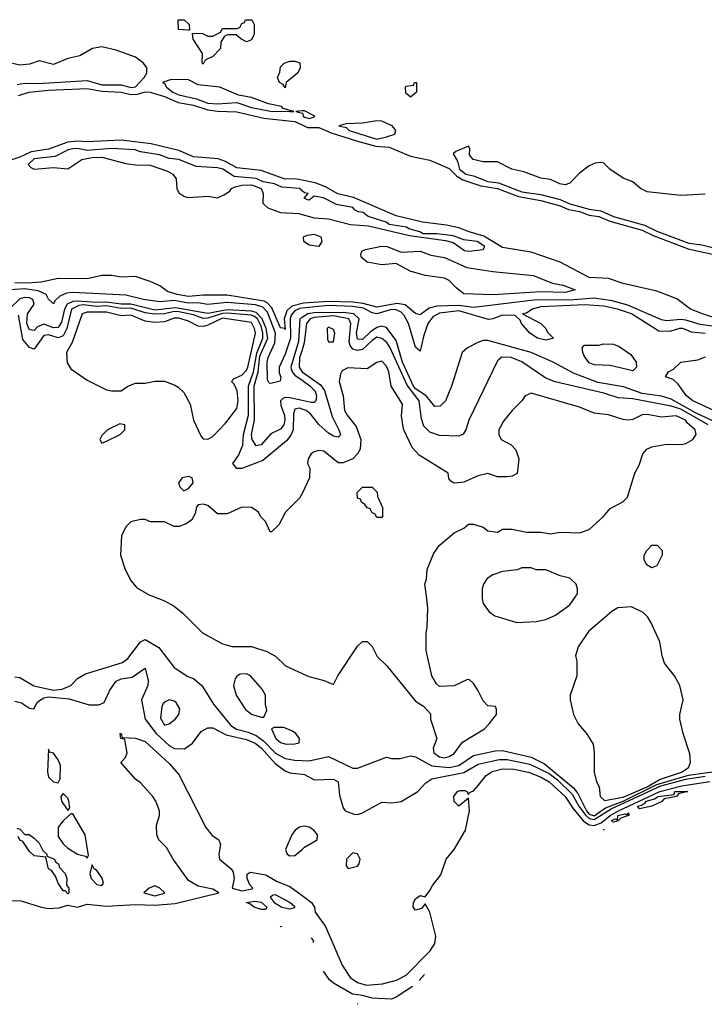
# Model space of a CAD drawing. Header units: inches. Extents: x 2348352 to 2479776, y 460422 to 613655.
# Tile 552 of 590: x 2468830 to 2471667, y 578308 to 582390. Entities that reach past the tile are written whole.
import ezdxf

# ---------------------------------------------------------------- set-up
doc = ezdxf.new("R2010")
doc.units = ezdxf.units.IN
doc.header["$MEASUREMENT"] = 0
for name, color, linetype in [('C4567', 7, 'Continuous'), ('C4568', 7, 'Continuous'), ('C4577', 7, 'Continuous'), ('C4578', 7, 'Continuous')]:
    doc.layers.add(name, color=color, linetype=linetype)

msp = doc.modelspace()

# ---------------------------------------------------------------- linework, layer by layer
at = {"layer": 'C4567', "color": 4}
for points, elevation in [([(2469380.5, 580000), (2469430, 579980.7), (2469470, 579958.8), (2469506, 579930), (2469588.1, 579848.1), (2469670, 579802.8), (2469710, 579791), (2469790, 579791.3), (2469854, 579770), (2469890, 579751.3), (2469931.1, 579711.1), (2470000, 579680)], 32), ([(2468810, 579666), (2468830, 579662.8), (2468888.4, 579628.4), (2468970, 579610.3), (2469006, 579614), (2469042, 579630), (2469070, 579658), (2469102, 579678), (2469255.4, 579724.6), (2469278.2, 579741.8), (2469330, 579811.3), (2469350, 579821), (2469406.8, 579786.8), (2469470, 579704.7), (2469526.4, 579666.4), (2469550, 579658), (2469584.7, 579630), (2469632.7, 579552.7), (2469704.2, 579464.2), (2469728.2, 579448.2), (2469776.8, 579436.8), (2469810, 579422.6), (2469840.6, 579400.6), (2469890, 579349.2), (2469930, 579327.1), (2469970, 579320.2), (2470000, 579319)], 28), ([(2468810, 579565.2), (2468837.4, 579557.4), (2468870, 579535.3), (2468886.6, 579533.4), (2468890, 579534), (2468901.6, 579558.4), (2468912.6, 579567.4), (2468930, 579577.8), (2468950, 579582.2), (2469034.7, 579574.7), (2469118, 579550), (2469158, 579550), (2469180.2, 579559.8), (2469204, 579610), (2469230, 579648.2), (2469250, 579657.4), (2469295.6, 579664.4), (2469350, 579702), (2469362.4, 579650), (2469360.4, 579630), (2469334.9, 579570), (2469349.3, 579490), (2469395, 579430), (2469450, 579381.2), (2469471.1, 579368.9), (2469512.9, 579367.1), (2469545.6, 579390), (2469581.7, 579438.3), (2469610, 579454), (2469630, 579454.6), (2469685.4, 579425.5), (2469770, 579406), (2469805.7, 579390), (2469830, 579371.1), (2469890, 579305.2), (2469930, 579275.3), (2469950, 579268.2), (2470000, 579261.8)], 24), ([(2468790, 578738.4), (2468836.7, 578736.7), (2468919.1, 578710), (2468950, 578704.8), (2468991.9, 578708.1), (2469030, 578719.1), (2469070, 578710.8), (2469110, 578723.1), (2469190, 578714.8), (2469310, 578722.2), (2469390, 578719.2), (2469474.3, 578725.7), (2469655.3, 578770), (2469630, 578785.2), (2469570, 578798), (2469530, 578821.5), (2469466, 578910), (2469438, 578958), (2469406.6, 578990), (2469398.4, 579010), (2469397.2, 579050), (2469408.7, 579090), (2469409, 579110), (2469394.5, 579150), (2469382, 579170), (2469330, 579226), (2469310, 579240.9), (2469248.7, 579310), (2469268.9, 579331.1), (2469275.3, 579350), (2469266, 579406), (2469248.7, 579410), (2469246, 579430), (2469250, 579431), (2469254, 579414), (2469309.3, 579410.7), (2469350, 579397), (2469450, 579306), (2469490, 579260.3), (2469600.6, 579040.6), (2469627.5, 579007.5), (2469655.5, 578990), (2469661.6, 578970), (2469654.8, 578930), (2469658, 578910), (2469706.8, 578870), (2469715.2, 578855.2), (2469719.3, 578830), (2469710.8, 578790), (2469750, 578779), (2469793, 578787), (2469796, 578790), (2469783.3, 578803.3), (2469772.3, 578830), (2469773.2, 578846.8), (2469784.5, 578855.5), (2469850, 578844.4), (2469897.2, 578817.2), (2469950, 578795.6), (2470000, 578759)], 16), ([(2468818, 579038), (2468830, 579034), (2468851.3, 579011.3), (2468868.7, 579011.3), (2468890, 578996), (2468910, 578976), (2468925.4, 578945.4), (2468942, 578930), (2468942, 578922), (2468974, 578910), (2468978.8, 578898.8), (2468990.6, 578890), (2468994.4, 578874.4), (2469018, 578850), (2469024.7, 578830), (2469023.6, 578803.6), (2469034, 578790), (2469034, 578770), (2469030, 578766), (2469018, 578778), (2469010, 578778), (2468988.7, 578810), (2468979, 578839), (2468962, 578862), (2468949, 578870), (2468938, 578918), (2468890, 578924), (2468870, 578942), (2468843.1, 578983.1), (2468830, 578989), (2468824, 579004)], 16), ([(2470000, 579044.6), (2469990, 579042.7), (2469971, 579030), (2469957.3, 579010), (2469930.8, 578950), (2469938, 578930), (2469950, 578924), (2469970, 578924.9), (2470000, 578950.3)], 24), ([(2469916.2, 578628.8), (2469910.3, 578629.8), (2469908.7, 578629.5)], 16)]:
    msp.add_lwpolyline(points, dxfattribs=dict(at, elevation=elevation))
for points, elevation in [([(2469770, 579678), (2469743.6, 579676.4), (2469730, 579668), (2469722.8, 579657.2), (2469716, 579630), (2469726.8, 579590), (2469766, 579530), (2469790, 579511.3), (2469830, 579498), (2469842, 579498), (2469854.6, 579525.4), (2469848.4, 579551.6), (2469848, 579590), (2469834.6, 579614.6), (2469786, 579670)], 32), ([(2469450, 579569.6), (2469436.2, 579563.8), (2469425.1, 579554.9), (2469418.5, 579541.5), (2469413.8, 579493.8), (2469430, 579464.9), (2469450, 579470.4), (2469474, 579490), (2469489.7, 579510), (2469493, 579533), (2469478.6, 579558.6), (2469470, 579564.5)], 28), ([(2469924, 579456), (2469884.7, 579455.3), (2469874, 579450), (2469890.7, 579410), (2469910, 579393.4), (2469934.2, 579385.8), (2469970, 579387.3), (2469988.4, 579391.6), (2469989, 579410), (2469974, 579430), (2469960.1, 579440.1)], 32), ([(2468950, 579366), (2468945.5, 579270), (2468948.9, 579248.9), (2468970, 579230.7), (2468990, 579226), (2468998, 579242), (2468998.5, 579298.5), (2468990, 579321.2), (2468970, 579349.2), (2468953.2, 579353.2)], 24), ([(2469010, 579182), (2469001, 579170), (2469002.8, 579150), (2469030, 579112), (2469037.2, 579122.8), (2469034, 579150), (2469030, 579162)], 24), ([(2469050, 579098), (2469042, 579098), (2469010, 579069), (2468990, 579042), (2468990, 579004), (2469010, 578972.7), (2469030, 578955.8), (2469070, 578930.8), (2469102, 578922), (2469110, 578914), (2469114.6, 578925.4), (2469101.2, 579010)], 24), ([(2469130, 578886), (2469120.7, 578850), (2469126, 578830), (2469150, 578804.6), (2469170, 578800.7), (2469177, 578810), (2469171.3, 578831.3), (2469150, 578862), (2469138, 578870)], 24), ([(2469390, 578799.5), (2469366, 578790), (2469344, 578770), (2469390, 578756.9), (2469430, 578768.9), (2469430, 578772), (2469410, 578789.4)], 24), ([(2469830, 578701), (2469800.9, 578710), (2469784.2, 578724.2), (2469769, 578730), (2469804.4, 578735.6), (2469830, 578731.1), (2469854, 578710), (2469850, 578701.2)], 12), ([(2469890, 578761.6), (2469879.8, 578760.2), (2469868.3, 578751.7), (2469884.9, 578730), (2469916.3, 578710), (2469950, 578703.6), (2469970, 578708.8), (2469970, 578712), (2469949.3, 578730)], 16)]:
    msp.add_lwpolyline(points, close=True, dxfattribs=dict(at, elevation=elevation))
at = {"layer": 'C4568', "color": 4}
for points, elevation in [([(2469530, 582346), (2469488.7, 582348.7), (2469486, 582390), (2469512, 582390), (2469532, 582370), (2469534, 582346)], 8), ([(2469770, 582298), (2469746, 582310), (2469727.3, 582327.3), (2469692.7, 582327.3), (2469678, 582322), (2469663.6, 582296.4), (2469662, 582270), (2469630, 582238), (2469598, 582222), (2469590, 582206), (2469586, 582210), (2469588, 582250), (2469548.7, 582308.7), (2469546, 582334), (2469587.3, 582332.7), (2469610, 582322), (2469630, 582322), (2469662, 582338), (2469670, 582354), (2469730, 582354), (2469742, 582358), (2469750, 582374), (2469762, 582378), (2469766, 582390), (2469792, 582390), (2469802, 582370), (2469802, 582330), (2469790, 582306)], 8), ([(2469930, 582108), (2469922, 582122), (2469906, 582130), (2469898, 582150), (2469907.3, 582172.7), (2469910, 582194), (2469926, 582210), (2469950, 582218), (2469970, 582218), (2469990.9, 582210.9), (2469992, 582190), (2469982, 582170), (2469934, 582130)], 8), ([(2469458, 582142), (2469422, 582130), (2469430, 582126), (2469438, 582110), (2469464.9, 582090), (2469490, 582078.2), (2469562.4, 582062.4), (2469610, 582044.6), (2469650, 582041), (2469730, 582046.7), (2469790, 582025.8), (2469869.2, 582010.8), (2469950, 582009), (2469966, 582010), (2469921.2, 582021.2), (2469915.3, 582030), (2469861.4, 582041.4), (2469790, 582068), (2469737.1, 582077.1), (2469659, 582110), (2469570, 582120.5), (2469530, 582141.1)], 12), ([(2469110, 581176.9), (2469089.2, 581170.8), (2469047.8, 581052.3), (2469024, 581010), (2469027.3, 580967.3), (2469042, 580942), (2469110, 580896), (2469190, 580856), (2469210, 580850.8), (2469250, 580851), (2469278, 580870), (2469310, 580882.8), (2469350, 580882.8), (2469390.9, 580890.9), (2469430, 580890.8), (2469470, 580876), (2469487.1, 580867.1), (2469510, 580844.7), (2469535.9, 580795.9), (2469550.8, 580730), (2469582, 580662), (2469590, 580652), (2469610, 580651.3), (2469630, 580662), (2469682.7, 580717.3), (2469730, 580778), (2469735.6, 580810), (2469731.5, 580851.5), (2469719.3, 580879.3), (2469708, 580890), (2469718, 580902), (2469750, 580916.3), (2469770, 580936.3), (2469774.8, 580950), (2469806.6, 581090), (2469802.6, 581110), (2469790, 581134.8), (2469670, 581152), (2469610, 581123.1), (2469590, 581118), (2469570, 581119.7), (2469530, 581139.7), (2469490, 581152.4), (2469470, 581152.8), (2469430, 581137.4), (2469390, 581134), (2469350, 581139.7), (2469290, 581165.6), (2469250, 581162), (2469190, 581176.8)], 32), ([(2469245.4, 580714.6), (2469194, 580690), (2469170, 580666), (2469162, 580650), (2469170, 580634), (2469190, 580642), (2469246, 580670), (2469266, 580690), (2469266, 580710)], 32), ([(2469530, 580496.3), (2469502.8, 580490), (2469488, 580470), (2469493.7, 580453.7), (2469510, 580436), (2469530, 580446), (2469549.3, 580470), (2469545.2, 580490)], 32)]:
    msp.add_lwpolyline(points, close=True, dxfattribs=dict(at, elevation=elevation))
for points, elevation in [([(2468818.9, 582121.1), (2468850, 582126.9), (2468905.8, 582125.8), (2469110, 582137.6), (2469170, 582120.1), (2469250, 582119.7), (2469291.7, 582108.3), (2469310, 582111.8), (2469346, 582150), (2469357.2, 582170), (2469357.2, 582190), (2469342.7, 582210), (2469310, 582234.3), (2469230, 582263.6), (2469170, 582276.9), (2469131.3, 582270), (2469079.3, 582240.7), (2469030, 582229.3), (2468970, 582204), (2468910, 582219.3), (2468870, 582206), (2468830, 582200.9), (2468710, 582229)], 12), ([(2468824.9, 582075.1), (2468869.9, 582090.2), (2468950, 582098.2), (2469110, 582104.7), (2469170, 582094.1), (2469250, 582090.1), (2469290, 582080.5), (2469318.4, 582081.6), (2469350, 582091.3), (2469370, 582090.2), (2469430, 582071.1), (2469486, 582046), (2469550, 582035.1), (2469610, 582016.1), (2469650, 582010.1), (2469730, 582008), (2469842.1, 581982.1), (2469970, 581968), (2470000, 581953.7)], 8), ([(2470000, 582012), (2469974, 582010), (2470000, 582002.6)], 12), ([(2470000, 581724.3), (2469970, 581729.8), (2469930, 581728.2), (2469830, 581764.8), (2469730, 581776.2), (2469682.3, 581802.3), (2469652.5, 581812.5), (2469550, 581821.8), (2469490, 581847.2), (2469374.7, 581874.7), (2469250.8, 581890.8), (2469110, 581883.4), (2469066.9, 581886.9), (2469030, 581882.4), (2468950, 581853.5), (2468877.2, 581842.8), (2468830, 581819.8), (2468701.9, 581778.1)], 8), ([(2470000, 581680.9), (2469989, 581690), (2469916.2, 581696.2), (2469885.2, 581710), (2469838.4, 581718.4), (2469810, 581731.9), (2469719.3, 581739.3), (2469671.6, 581770), (2469650, 581776.4), (2469561.5, 581781.5), (2469490, 581810.8), (2469450, 581814.3), (2469409, 581830), (2469330, 581842.4), (2469308.7, 581850), (2469210, 581856.5), (2469110, 581847), (2469070, 581855.3), (2469050, 581854.6), (2469030.8, 581850), (2468976.7, 581823.3), (2468890, 581812.7), (2468864.9, 581790), (2468876.7, 581776.7), (2468890, 581770.5), (2468970, 581777.1), (2469028.9, 581771.1), (2469088, 581810), (2469130, 581818.4), (2469170, 581820.4), (2469270, 581794.4), (2469310, 581788.4), (2469370, 581787.3), (2469442.5, 581762.5), (2469464.7, 581750), (2469478, 581730), (2469481, 581690), (2469490, 581672), (2469510, 581658), (2469527.3, 581652.7), (2469610, 581658), (2469650, 581652), (2469676.4, 581663.6), (2469700.4, 581679.6), (2469708, 581690), (2469723.2, 581696.8), (2469750, 581704), (2469790, 581704.9), (2469830.7, 581690.7), (2469838.8, 581670), (2469838, 581630), (2469843.5, 581623.5), (2469858, 581610), (2469910, 581590.7), (2469986.7, 581586.7), (2470000, 581582.9)], 12), ([(2470000, 581212.7), (2469958.1, 581201.9), (2469937, 581183), (2469925.7, 581150), (2469930, 581106), (2469929.1, 581109.1), (2469910, 581112.3), (2469875.1, 581195.1), (2469855.9, 581215.9), (2469842.7, 581222.7), (2469690, 581247.3), (2469590, 581248.5), (2469530, 581242.7), (2469482, 581250), (2469442.7, 581262.7), (2469410, 581286), (2469370, 581305.2), (2469310, 581325.2), (2469250, 581322.7), (2469210, 581329.2), (2469170, 581329.2), (2469110, 581315.1), (2468990, 581317), (2468918.3, 581301.7), (2468861.8, 581298.2), (2468810, 581298.8)], 12), ([(2470000, 581194), (2469990, 581193.1), (2469970, 581183.6), (2469954.5, 581165.5), (2469950.5, 581150), (2469952.7, 581070), (2469930, 581003.1), (2469905.6, 580950), (2469905.8, 580925.8), (2469912.3, 580907.7), (2469908.6, 580891.4), (2469870, 580881.1), (2469863.6, 580883.6), (2469856.4, 580896.4), (2469854.9, 580970), (2469859, 580990), (2469887.2, 581050), (2469889.5, 581090), (2469857.3, 581177.3), (2469837.5, 581197.5), (2469807.3, 581207.3), (2469690, 581217.2), (2469610, 581208.9), (2469570, 581216), (2469530, 581215.4), (2469470, 581225.9), (2469410, 581220.7), (2469342.7, 581230), (2469270, 581247.8), (2469050, 581258.7), (2469024.4, 581255.6), (2468995.9, 581244.1), (2468975.2, 581224.8), (2468970, 581212.3), (2468950, 581232), (2468939.7, 581250), (2468906, 581266), (2468850, 581273.5), (2468790, 581269.9)], 16), ([(2470000, 580811), (2469950, 580822.3), (2469930, 580823.9), (2469920.7, 580819.3), (2469910.3, 580809.7), (2469912.3, 580790), (2469926.7, 580750), (2469929.2, 580730), (2469924.6, 580710), (2469910, 580693), (2469870, 580672.8), (2469830, 580627), (2469810, 580623.7), (2469793.5, 580650), (2469790.7, 580670), (2469802.6, 580730), (2469801.1, 580870), (2469817.9, 580930), (2469825.4, 580994.6), (2469857.8, 581070), (2469851.9, 581110), (2469835.2, 581150), (2469810, 581175.4), (2469790, 581181.2), (2469690, 581187.1), (2469610, 581171.7), (2469476, 581196), (2469390, 581186.1), (2469290, 581210.3), (2469250, 581210.7), (2469190, 581219.4), (2469150, 581217.6), (2469070, 581223.2), (2469050, 581221.3), (2469026.1, 581210), (2469016, 581190), (2469003.8, 581136.2), (2468990, 581113.7), (2468970, 581112.8), (2468930, 581127.9), (2468903.8, 581116.2), (2468890, 581101.6), (2468870, 581103.6), (2468859.4, 581130), (2468862.6, 581170), (2468889.8, 581210), (2468884.7, 581230), (2468870, 581236.2), (2468850, 581238.3), (2468830, 581232.2), (2468790, 581194.2)], 24), ([(2470000, 580775.8), (2469990, 580779.2), (2469970, 580775.1), (2469963.9, 580756.1), (2469962.8, 580690), (2469953, 580667), (2469936.2, 580643.8), (2469837.3, 580562.7), (2469750, 580529.6), (2469730, 580529.6), (2469713.2, 580550), (2469736.4, 580583.6), (2469753.9, 580626.1), (2469756.8, 580670), (2469778, 580750), (2469778.5, 580870), (2469799.1, 580930), (2469812.6, 581007.4), (2469837.5, 581070), (2469838, 581090), (2469830, 581119.1), (2469814.9, 581150), (2469800.2, 581160.2), (2469790, 581165.4), (2469690, 581173.1), (2469670, 581172), (2469610, 581152.3), (2469590, 581151), (2469550, 581166), (2469490, 581178.6), (2469470, 581180.6), (2469430, 581171.2), (2469388.7, 581168.7), (2469350, 581174.2), (2469290, 581194), (2469250, 581193), (2469190, 581203.1), (2469150, 581200.6), (2469092.5, 581207.5), (2469074.6, 581205.4), (2469044.7, 581190), (2469025.1, 581110), (2469010, 581079.8), (2468990, 581070.8), (2468950, 581083.1), (2468930, 581080.5), (2468890, 581024), (2468870, 581031.5), (2468843.6, 581063.6), (2468824.9, 581164.9)], 28), ([(2470000, 581155.7), (2469990.2, 581150), (2469984.7, 581055.3), (2469953, 580950), (2469958.6, 580930), (2469970, 580916.5), (2470000, 580895.4)], 24), ([(2470000, 581021.4), (2469990, 580988.7), (2469988, 580950), (2470000, 580930.5)], 28), ([(2470000, 580426.3), (2469990, 580406), (2469931.6, 580348.4), (2469903.6, 580296.4), (2469872.7, 580267.3), (2469867.3, 580267.3), (2469848, 580310), (2469829.1, 580329.1), (2469818, 580350), (2469790, 580368), (2469750, 580368.7), (2469690, 580342), (2469650, 580342), (2469610, 580375.3), (2469590, 580382), (2469570, 580378), (2469562, 580370), (2469556.9, 580343.1), (2469543.6, 580316.4), (2469519.8, 580300.2), (2469491.1, 580288.9), (2469470, 580288.7), (2469430, 580308), (2469371.6, 580308.4), (2469350, 580318), (2469330, 580318), (2469290, 580308), (2469270, 580288), (2469251.3, 580250), (2469247.3, 580170), (2469267.7, 580110), (2469290, 580064.7), (2469315.2, 580035.2), (2469365.8, 580005.8), (2469380.5, 580000)], 32)]:
    msp.add_lwpolyline(points, dxfattribs=dict(at, elevation=elevation))
at = {"layer": 'C4577', "color": 4}
msp.add_line((2470233, 578307.9, 24), (2470230, 578309.3, 24), dxfattribs=at)
for points, elevation in [([(2470000, 579680), (2470027.5, 579667.5), (2470091, 579651), (2470130, 579634), (2470148, 579670), (2470230, 579792), (2470250, 579812), (2470270, 579812), (2470290.9, 579790.9), (2470311.3, 579750), (2470350.6, 579710.6), (2470470, 579564.7), (2470503.6, 579543.6), (2470531.6, 579511.6), (2470532, 579490), (2470558.8, 579410), (2470543.8, 579370), (2470546, 579350), (2470570, 579334.4), (2470590, 579330.4), (2470610, 579334.9), (2470630, 579347.7), (2470664.8, 579395.2), (2470755.3, 579450), (2470775.3, 579470), (2470806, 579510), (2470806, 579530), (2470802, 579542), (2470770, 579546), (2470750, 579566), (2470728.7, 579610), (2470710, 579638), (2470693.6, 579653.6), (2470685.4, 579654.6), (2470630, 579628.7), (2470570, 579626), (2470556.4, 579636.4), (2470538, 579670), (2470514.6, 579774.6), (2470514, 579850), (2470519, 579870), (2470521.2, 579950), (2470515.1, 580000)], 32), ([(2470746, 580000), (2470746, 579990), (2470751, 579970), (2470774.8, 579934.8), (2470798.8, 579918.8), (2470890, 579890.8), (2470970, 579894.8), (2471010, 579902.8), (2471050, 579921), (2471110, 579964.7), (2471134.9, 580000)], 32), ([(2470000, 579319), (2470030, 579317.7), (2470110, 579334.9), (2470210, 579286.7), (2470230, 579286.4), (2470350, 579333), (2470370, 579326.8), (2470407.1, 579327.1), (2470450, 579338), (2470470, 579334.4), (2470537.1, 579297.1), (2470610, 579290.2), (2470650, 579297.6), (2470710, 579339.7), (2470800.6, 579359.4), (2470830, 579360.2), (2470950, 579332.9), (2471005, 579305), (2471125.4, 579205.4), (2471142.2, 579182.2), (2471179.2, 579110), (2471190, 579096.3), (2471210, 579089.3), (2471257.8, 579122.2), (2471330, 579150.5), (2471470, 579218.9), (2471601.8, 579258.2), (2471710, 579272.6)], 28), ([(2470000, 579261.8), (2470010, 579260.5), (2470050, 579238.8), (2470130, 579240.7), (2470150, 579230.8), (2470155.2, 579175.2), (2470170, 579122), (2470178, 579110), (2470215.5, 579095.5), (2470230, 579094.9), (2470250, 579101.6), (2470330, 579146.4), (2470370, 579143.7), (2470410.8, 579149.2), (2470479.3, 579190), (2470513.4, 579226.6), (2470537.2, 579242.8), (2470670.5, 579269.5), (2470730, 579303.9), (2470816.8, 579323.2), (2470850, 579322.8), (2470943.2, 579303.2), (2471024.3, 579264.3), (2471058.2, 579238.2), (2471118.7, 579178.7), (2471146.5, 579130), (2471176.2, 579090), (2471190, 579078.2), (2471210, 579073.9), (2471281.3, 579118.7), (2471486.4, 579213.6), (2471590, 579241.5), (2471670, 579253.3)], 24), ([(2470000, 578759), (2470039.7, 578730), (2470051, 578710), (2470054.9, 578690), (2470096.6, 578630), (2470166, 578470), (2470199.1, 578419.1), (2470230, 578398.6), (2470267.7, 578387.7), (2470333, 578393), (2470392, 578408), (2470431.7, 578428.3), (2470530.9, 578529.1), (2470550, 578560.3), (2470554.4, 578590), (2470529.8, 578689.8), (2470510, 578724), (2470494.4, 578705.6), (2470470, 578698), (2470460.7, 578710), (2470461.3, 578730), (2470470, 578744.9), (2470490, 578758.4), (2470510, 578753.4), (2470530, 578779.3), (2470540.2, 578799.8), (2470575.7, 578844.3), (2470596.8, 578910), (2470630.8, 578950), (2470676.8, 579030), (2470694, 579110), (2470690, 579162), (2470650, 579129), (2470630, 579148), (2470629.4, 579170), (2470644.5, 579190), (2470654.4, 579194.4), (2470674.4, 579194.4), (2470682.8, 579190), (2470690, 579178), (2470693.6, 579186.4), (2470710, 579193.4), (2470730, 579214.4), (2470763.3, 579256.7), (2470787.1, 579272.9), (2470830, 579283.9), (2470877, 579283), (2470938.3, 579270), (2470990.2, 579250), (2471024.6, 579230), (2471090, 579170), (2471121.6, 579121.6), (2471166.6, 579066.6), (2471190, 579052.2), (2471210, 579049.3), (2471240, 579060), (2471277.3, 579090), (2471311.4, 579110), (2471482.2, 579190), (2471574.1, 579214.1), (2471690, 579231.2)], 16), ([(2470000, 578950.3), (2470010, 578958.8), (2470062, 578990), (2470064, 579010), (2470049, 579030), (2470030, 579042.7), (2470010, 579046.6), (2470000, 579044.6)], 24), ([(2471247.8, 579032.4), (2471252.2, 579032.2), (2471250.8, 579031.2)], 12), ([(2470045.7, 578564.1), (2470049.2, 578570), (2470038.5, 578583.7)], 16), ([(2470457.3, 578382), (2470390, 578337.2), (2470370, 578329.8), (2470290, 578333), (2470250, 578344.4), (2470209.3, 578349.3), (2470130, 578395.7), (2470114.1, 578410), (2470089.5, 578445.4)], 16), ([(2470506.7, 578432), (2470484.7, 578407.2)], 16)]:
    msp.add_lwpolyline(points, dxfattribs=dict(at, elevation=elevation))
for points, elevation in [([(2471364.5, 579955.5), (2471307.9, 579952.1), (2471283.4, 579936.6), (2471186.4, 579853.6), (2471144.7, 579790), (2471132.7, 579752.7), (2471138, 579730), (2471138, 579670), (2471111, 579590), (2471111, 579570), (2471124.7, 579510), (2471144.7, 579470), (2471178, 579430), (2471206, 579386), (2471210.8, 579350), (2471210.7, 579270), (2471220.7, 579230), (2471230.7, 579210), (2471234.8, 579170), (2471253.4, 579153.4), (2471330, 579166.8), (2471429.8, 579210), (2471480.7, 579239.3), (2471571.8, 579270), (2471600.9, 579290), (2471609.3, 579310), (2471606.3, 579346.3), (2471579, 579430), (2471565.2, 579490), (2471565.2, 579510), (2471579, 579570), (2471566, 579630), (2471542.7, 579670), (2471502.5, 579722.5), (2471492.1, 579752.1), (2471482.9, 579810), (2471447, 579890), (2471432.8, 579912.8), (2471412.9, 579932.9)], 32), ([(2471398, 579118), (2471389.5, 579129.5), (2471406.2, 579133.8), (2471419.6, 579140.4), (2471426.6, 579150), (2471460.5, 579159.5), (2471476, 579170), (2471542, 579178), (2471545.2, 579190), (2471598, 579190), (2471559.6, 579180.4), (2471551, 579170), (2471500.2, 579159.8), (2471491, 579149), (2471450, 579128.7)], 12), ([(2471290, 579063), (2471284.4, 579064.4), (2471284, 579070), (2471296.2, 579076.2), (2471306.8, 579073.2), (2471307.8, 579090), (2471337.1, 579097.1), (2471346.8, 579093.2), (2471350, 579102), (2471354.8, 579094.8), (2471352.4, 579090), (2471320.5, 579079.5), (2471310, 579068.8)], 12), ([(2470210, 578936.2), (2470183.8, 578910), (2470182.5, 578882.5), (2470191, 578871), (2470230, 578880.7), (2470237, 578890), (2470240.7, 578910), (2470230, 578932)], 24)]:
    msp.add_lwpolyline(points, close=True, dxfattribs=dict(at, elevation=elevation))
at = {"layer": 'C4578', "color": 4}
for points, elevation in [([(2470450, 582068.7), (2470430, 582086), (2470428, 582110), (2470430, 582114), (2470462, 582118), (2470466, 582130), (2470474, 582130), (2470474, 582090)], 8), ([(2470310, 581971.1), (2470250, 581960.5), (2470181.3, 581958.7), (2470152, 581950), (2470182.9, 581942.9), (2470195.5, 581930), (2470310, 581894.7), (2470350, 581904.4), (2470384, 581916), (2470389.2, 581930), (2470373.2, 581950), (2470330, 581969.7)], 12), ([(2470070, 581449.3), (2470030, 581455.3), (2470008, 581470), (2470006, 581490), (2470022.7, 581497.3), (2470050, 581500.7), (2470078, 581490), (2470082, 581470)], 8), ([(2470410, 581426), (2470490, 581430.3), (2470534.2, 581414.2), (2470590, 581404), (2470682.4, 581362.4), (2470790, 581345.5), (2470958, 581330), (2471038.3, 581298.3), (2471082, 581290), (2471131, 581270), (2471090, 581259.6), (2470990, 581261.5), (2470790, 581249.7), (2470670, 581254), (2470638, 581278), (2470610, 581308.7), (2470590, 581319), (2470510, 581329), (2470448, 581348), (2470390, 581379), (2470330, 581373.2), (2470270, 581385.2), (2470245.6, 581405.6), (2470243.1, 581416.9), (2470248, 581430), (2470263.2, 581436.8), (2470329.6, 581450.4), (2470352, 581450)], 8), ([(2470110, 581115.3), (2470104.7, 581110), (2470105.4, 581065.4), (2470110, 581054), (2470130, 581054), (2470135.3, 581090), (2470130, 581106)], 32), ([(2471370, 580934), (2471276.2, 580956.2), (2471210, 580959.7), (2471190, 580966.9), (2471170, 580994), (2471162.9, 581010), (2471161.2, 581030), (2471170, 581041), (2471230, 581040.7), (2471250, 581046.8), (2471290, 581044.7), (2471314.4, 581034.4), (2471362, 581002), (2471384.7, 580970), (2471386, 580950)], 16), ([(2470310, 580326), (2470302, 580342), (2470290, 580346), (2470282, 580362), (2470270, 580366), (2470260.4, 580380.4), (2470246, 580390), (2470242, 580402), (2470230, 580406), (2470228, 580430), (2470250, 580451.3), (2470290, 580452), (2470311.6, 580431.6), (2470312.7, 580412.7), (2470332.7, 580367.3), (2470334, 580330), (2470330, 580326)], 32), ([(2471450, 580118), (2471428, 580130), (2471418, 580150), (2471418, 580170), (2471428, 580190), (2471450, 580211.3), (2471471.6, 580211.6), (2471492, 580190), (2471492, 580170), (2471470, 580126)], 28)]:
    msp.add_lwpolyline(points, close=True, dxfattribs=dict(at, elevation=elevation))
for points, elevation in [([(2470000, 582002.6), (2470002, 582002), (2470004.4, 581990), (2470010, 581986), (2470030, 581980.4), (2470050, 581987.7), (2470052.7, 581990), (2470050, 581991.6), (2470010, 582012.8), (2470000, 582012)], 12), ([(2470000, 581953.7), (2470022.8, 581942.8), (2470070, 581942.6), (2470121.3, 581921.3), (2470230, 581886.5), (2470305.4, 581865.5), (2470361.6, 581861.6), (2470450, 581823.6), (2470530, 581807.6), (2470610, 581772.7), (2470640.9, 581740.9), (2470665.9, 581725.9), (2470740.8, 581700.8), (2470810, 581690.1), (2470897.1, 581657.1), (2470990, 581639.8), (2471070, 581617.6), (2471103.5, 581603.5), (2471150, 581594.2), (2471190, 581580.1), (2471230, 581574), (2471274.9, 581554.9), (2471410, 581517), (2471455, 581495), (2471600, 581440), (2471750, 581406.2)], 8), ([(2471670, 581667), (2471570, 581660.7), (2471430, 581677), (2471402, 581690), (2471370, 581717.2), (2471330, 581733.2), (2471275.3, 581770), (2471250, 581795.3), (2471238, 581798), (2471214.6, 581794.6), (2471190, 581784), (2471150, 581754), (2471110, 581712.7), (2471090, 581706), (2471068.7, 581710), (2471030, 581727), (2470990, 581732.7), (2470918.9, 581758.9), (2470868.7, 581770), (2470810, 581801.2), (2470750, 581800.7), (2470708.7, 581810), (2470694, 581830), (2470695.3, 581855.3), (2470690, 581866), (2470636.9, 581843.1), (2470626.8, 581833.2), (2470644.1, 581804.1), (2470652.8, 581770), (2470678.4, 581750), (2470710, 581742.5), (2470770, 581718.9), (2470813.8, 581713.8), (2470910, 581677), (2470990, 581665.6), (2471070, 581644.4), (2471110, 581626.1), (2471190, 581604.4), (2471237.7, 581597.7), (2471290, 581573.8), (2471418.7, 581538.7), (2471470, 581512.7), (2471603.1, 581463.1), (2471656.3, 581456.3), (2471750, 581432.8)], 12), ([(2471770, 581133.3), (2471659, 581170), (2471610, 581189.6), (2471552.4, 581232.4), (2471470, 581264.8), (2471330, 581296.8), (2471270, 581316.4), (2471190, 581320.7), (2471070, 581384.8), (2470950, 581426.2), (2470830, 581445.3), (2470753, 581493), (2470691.8, 581510), (2470650, 581527.2), (2470598.6, 581538.6), (2470499, 581550), (2470390, 581576.8), (2470213.4, 581653.4), (2470147.8, 581667.8), (2470097, 581697), (2470054.2, 581714.2), (2470000, 581724.3)], 8), ([(2470000, 581582.9), (2470050, 581568.7), (2470110, 581564.9), (2470200.5, 581540.5), (2470276, 581536), (2470445.2, 581494.8), (2470594.4, 581474.4), (2470626.2, 581466.2), (2470672.7, 581432.7), (2470690.4, 581430.4), (2470750, 581437.3), (2470757.6, 581450), (2470726, 581470), (2470670, 581478), (2470626, 581494), (2470558.5, 581501.5), (2470502, 581502), (2470488.7, 581510), (2470442.7, 581522.7), (2470433.2, 581530), (2470360.5, 581540.5), (2470348.7, 581550), (2470273.6, 581573.6), (2470253.2, 581590), (2470233, 581593), (2470220.1, 581600.1), (2470210, 581611), (2470143.3, 581623.3), (2470088.2, 581651.8), (2470050, 581658), (2470030, 581642), (2470023.1, 581643.1), (2470008.7, 581650), (2470026, 581670), (2470010, 581672.7), (2470000, 581680.9)], 12), ([(2471710, 581118.5), (2471650, 581126.8), (2471590, 581144.7), (2471570, 581147.5), (2471510, 581141.6), (2471490, 581145.3), (2471350, 581206.9), (2471284.8, 581224.8), (2471210, 581234.8), (2471110, 581227.2), (2470972, 581228), (2470710, 581196.8), (2470650, 581205.3), (2470558.2, 581201.8), (2470526.2, 581193.8), (2470490, 581166.6), (2470470, 581172.3), (2470427.5, 581207.5), (2470394, 581214), (2470310, 581197.7), (2470253.8, 581213.8), (2470210, 581218.2), (2470110, 581221.4), (2470005.8, 581214.2), (2470000, 581212.7)], 12), ([(2471670, 581089.4), (2471614.2, 581094.1), (2471578, 581110), (2471564.7, 581110), (2471523.4, 581096.6), (2471478, 581098), (2471365.6, 581170), (2471306.6, 581190), (2471250, 581202.7), (2471171.8, 581208.2), (2470990, 581199.3), (2470954, 581190), (2470930, 581172.7), (2470914, 581170), (2470990, 581130.8), (2471010.8, 581110), (2471015.3, 581095.3), (2471042, 581070), (2471010, 581061.2), (2470975.3, 581070), (2470944.5, 581090), (2470909.5, 581130), (2470904.1, 581144.1), (2470883.2, 581163.2), (2470830, 581164.4), (2470790, 581149.4), (2470772.5, 581147.5), (2470650, 581182.7), (2470570, 581173.4), (2470541.8, 581158.2), (2470521.1, 581130), (2470502.9, 581077.1), (2470490, 581015.3), (2470470, 581032.7), (2470440.8, 581130), (2470423.3, 581163.3), (2470410, 581178), (2470390, 581187.7), (2470370, 581188.7), (2470310, 581169.9), (2470290, 581174.1), (2470254.4, 581194.4), (2470210, 581200.8), (2470110, 581204.5), (2470000, 581194)], 16), ([(2471736, 580710), (2471630, 580759.7), (2471530, 580817), (2471490, 580829.8), (2471410, 580840.9), (2471332.4, 580867.6), (2471226, 580886), (2471125.1, 580925.1), (2471041.2, 580970), (2470950, 581010.6), (2470770, 581059.8), (2470750, 581059.7), (2470727.7, 581052.3), (2470686, 581030), (2470662.8, 581010), (2470618.8, 580870), (2470594, 580810), (2470572.7, 580787.3), (2470550, 580786.6), (2470514, 580830), (2470470, 580859.2), (2470461.2, 580870), (2470416.3, 580970), (2470390, 581059.6), (2470350, 581113.3), (2470330, 581119.3), (2470310, 581113.2), (2470283.6, 581096.4), (2470250, 581064.2), (2470230, 581065.4), (2470226.2, 581090), (2470237, 581150), (2470214.3, 581170), (2470170, 581176.4), (2470050, 581174.9), (2470024.6, 581170), (2470000, 581155.7)], 24), ([(2471683.1, 580710), (2471570, 580775), (2471530, 580788.2), (2471370, 580818.5), (2471310, 580821.6), (2471250, 580841.1), (2471048.4, 580888.5), (2471010, 580903.6), (2470910.9, 580970.9), (2470866, 580990), (2470828.5, 580991.5), (2470810, 580975.3), (2470690.7, 580730), (2470678.8, 580690), (2470667.7, 580672.3), (2470650, 580662.7), (2470570, 580666), (2470530, 580679.3), (2470504.9, 580704.9), (2470494.7, 580734.7), (2470484.8, 580810), (2470435.1, 580875.1), (2470365.3, 581030), (2470351.2, 581051.2), (2470330, 581068.3), (2470310, 581073.1), (2470290, 581060.4), (2470250, 581022.7), (2470230, 581018.7), (2470210, 581024), (2470199.3, 581039.3), (2470195.1, 581055.1), (2470202, 581130), (2470194.3, 581150), (2470130, 581162.3), (2470050, 581155.6), (2470033.7, 581150), (2470017.8, 581130), (2470008.7, 581050), (2470000, 581021.4)], 28), ([(2470515.1, 580000), (2470509, 580050), (2470515.3, 580070), (2470518, 580110), (2470544.7, 580175.3), (2470568, 580210), (2470630, 580262), (2470670, 580282), (2470690, 580298), (2470710, 580298), (2470750, 580286), (2470770, 580271), (2470810, 580264.7), (2470830, 580278), (2470870, 580278), (2470930, 580264.7), (2470990, 580264.7), (2471030, 580258), (2471070, 580264.7), (2471150, 580262.8), (2471190, 580276), (2471248.7, 580330), (2471276.4, 580363.6), (2471328.9, 580391.1), (2471348, 580410), (2471379, 580510), (2471397, 580543), (2471412.7, 580590), (2471429, 580610), (2471450, 580619.1), (2471510, 580630.7), (2471571.5, 580628.5), (2471590, 580633.4), (2471619, 580650), (2471632.7, 580670), (2471629.2, 580690), (2471597.4, 580717.4), (2471589.2, 580730), (2471550, 580747), (2471490, 580742.4), (2471430, 580753.3), (2471408.7, 580751.3), (2471370, 580732.3), (2471350, 580729.2), (2471330, 580732.3), (2471270, 580752.3), (2471210, 580758), (2471150, 580784), (2470950, 580841.2), (2470924.7, 580830), (2470910.7, 580809.3), (2470871.3, 580770), (2470834.4, 580725.6), (2470816, 580690), (2470816, 580670), (2470824.7, 580650), (2470867.1, 580627.1), (2470886.4, 580606.4), (2470898, 580570), (2470890.8, 580509.2), (2470870, 580498), (2470850, 580495.3), (2470810, 580495.3), (2470770, 580508.7), (2470730, 580499), (2470670, 580473.2), (2470628.9, 580468.9), (2470616.4, 580476.4), (2470608.4, 580488.4), (2470606, 580510), (2470484.8, 580584.8), (2470456.6, 580616.6), (2470422, 580690), (2470417, 580710), (2470412.7, 580747.3), (2470416, 580796), (2470368.7, 580870), (2470359.3, 580930), (2470350, 580954), (2470330, 580974), (2470310, 580968.7), (2470270, 580942), (2470190, 580946.6), (2470166, 580934), (2470159.8, 580920.2), (2470154, 580890), (2470170.6, 580830.6), (2470176.4, 580770), (2470186.7, 580750), (2470223.6, 580703.6), (2470243.7, 580650), (2470240.3, 580610), (2470230.3, 580589.8), (2470210, 580569.6), (2470170, 580552.3), (2470150, 580553.2), (2470090, 580601.2), (2470070, 580604), (2470050, 580599), (2470038, 580590), (2470026, 580570), (2470022, 580550), (2470032, 580530), (2470031.3, 580490), (2470000, 580426.3)], 32), ([(2471706.6, 580770), (2471618.7, 580810), (2471593.3, 580830), (2471559.1, 580879.1), (2471538, 580898), (2471506, 580910), (2471518, 580930), (2471539.3, 580940.7), (2471569.3, 580970.7), (2471640.4, 580979.6), (2471672, 580992)], 16), ([(2470000, 580930.5), (2470000.3, 580930), (2470076.5, 580876.5), (2470092.7, 580852.7), (2470125.1, 580745.1), (2470153, 580690), (2470158.8, 580670), (2470155.9, 580664.1), (2470150, 580659), (2470130, 580662.9), (2470110, 580676.2), (2470070, 580711.5), (2470035.6, 580755.6), (2470016.9, 580770), (2470000, 580775.8)], 28), ([(2470000, 580895.4), (2470032.5, 580872.4), (2470054, 580850), (2470060.2, 580830), (2470057, 580810), (2470050, 580802.4), (2470037.6, 580802.4), (2470000, 580811)], 24), ([(2471134.9, 580000), (2471142, 580010), (2471142, 580030), (2471135.3, 580050), (2471110, 580075.3), (2471070, 580084), (2471010, 580108.7), (2470970, 580108.7), (2470950, 580118), (2470910, 580118), (2470891.1, 580108.9), (2470830, 580102), (2470790.9, 580089.1), (2470767.1, 580072.9), (2470751.3, 580050), (2470746, 580030), (2470746, 580000)], 32)]:
    msp.add_lwpolyline(points, dxfattribs=dict(at, elevation=elevation))

doc.saveas('drawing.dxf')
